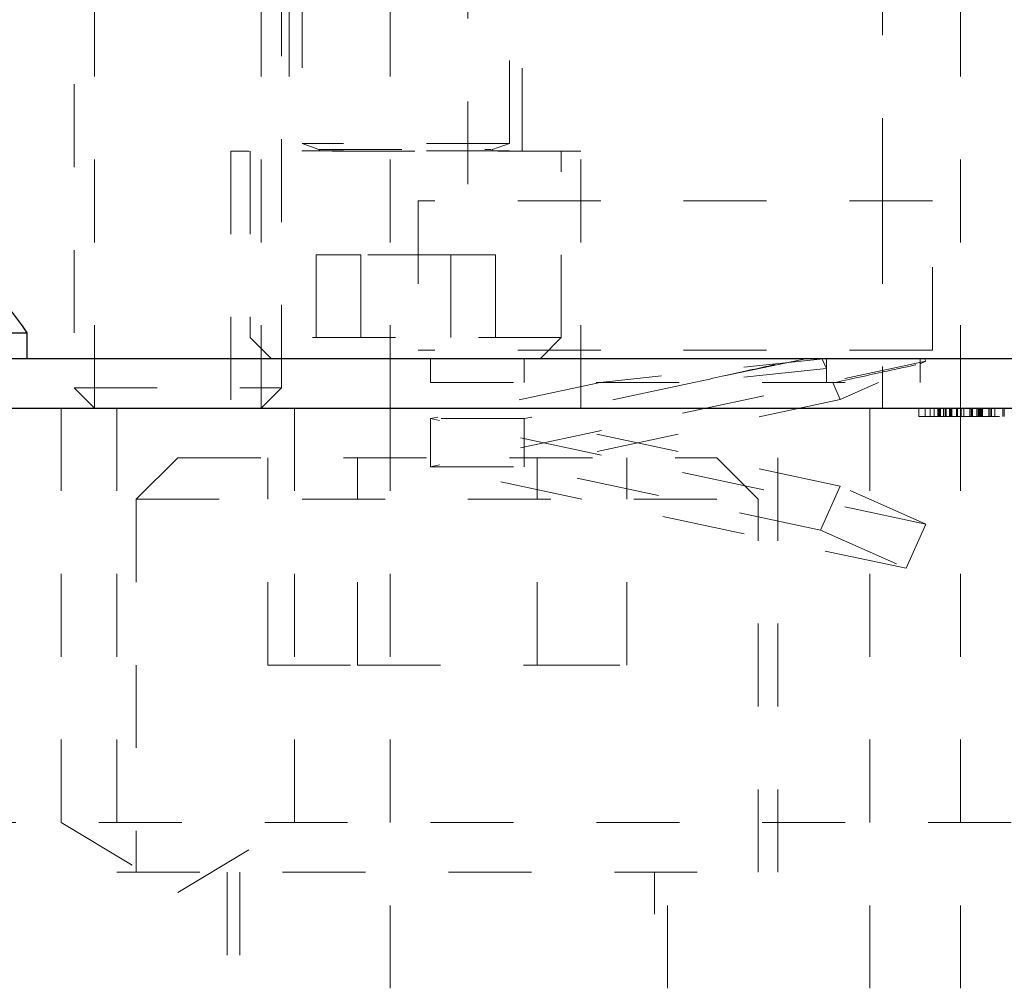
# Model space of a CAD drawing. Header units: inches. Extents: x 1802 to 2468, y -253 to -72.
# Tile 279 of 570: x 2076.2 to 2077.39, y -115.89 to -114.73. Entities that reach past the tile are written whole.
import ezdxf

# ---------------------------------------------------------------- set-up
doc = ezdxf.new("R2010")
doc.units = ezdxf.units.IN
doc.header["$LTSCALE"] = 0.5
doc.header["$MEASUREMENT"] = 0
doc.linetypes.add('HIDDEN', pattern=[0.225, 0.15, -0.075])
for name, color, linetype in [('DIE-M-S3', 8, 'Continuous'), ('DSS-M-S', 53, 'Continuous'), ('SVD-M-S', 8, 'Continuous')]:
    doc.layers.add(name, color=color, linetype=linetype)

msp = doc.modelspace()

# ---------------------------------------------------------------- linework, layer by layer
at = {"layer": 'DIE-M-S3', "linetype": 'HIDDEN', "lineweight": 18}
for p, q in [((2076.73916, -113.22667), (2076.73916, -114.94667)), ((2077.23916, -114.94667), (2077.23916, -113.22667)), ((2076.28866, -114.69667), (2076.28866, -115.19667)), ((2076.48966, -115.19667), (2076.48966, -114.69667)), ((2076.52366, -114.69667), (2076.52366, -114.88667)), ((2076.64541, -114.69667), (2076.64541, -115.19667)), ((2076.80466, -114.88667), (2076.80466, -114.69667)), ((2077.33291, -115.19667), (2077.33291, -114.69667)), ((2076.87516, -114.88667), (2076.45316, -114.88667)), ((2076.45316, -114.88667), (2076.45316, -115.19667)), ((2076.87516, -115.19667), (2076.87516, -114.88667)), ((2077.29916, -114.94667), (2076.67916, -114.94667)), ((2076.67916, -114.94667), (2076.67916, -115.12667)), ((2077.23916, -114.94667), (2077.23916, -115.19667)), ((2077.29916, -115.12667), (2077.29916, -114.94667)), ((2077.29916, -115.12667), (2076.67916, -115.12667))]:
    msp.add_line(p, q, dxfattribs=at)
at = {"layer": 'DSS-M-S', "linetype": 'Continuous', "lineweight": 25}
msp.add_line((2067.96416, -115.19667), (2085.46416, -115.19667), dxfattribs=at)
at = {"layer": 'DSS-M-S', "linetype": 'HIDDEN', "lineweight": 18}
for p, q in [((2076.24853, -115.19667), (2076.24853, -115.69667)), ((2076.31566, -115.19667), (2076.31566, -115.75667)), ((2076.52978, -115.69667), (2076.52978, -115.19667)), ((2076.64541, -115.19667), (2076.64541, -117.69667)), ((2077.11266, -115.75667), (2077.11266, -115.19667)), ((2077.22366, -115.19667), (2077.22366, -117.69667)), ((2077.28271, -115.20667), (2077.28271, -115.19667)), ((2077.2904, -115.20667), (2077.2904, -115.19667)), ((2077.29656, -115.20667), (2077.29656, -115.19667)), ((2077.30117, -115.20667), (2077.30117, -115.19667)), ((2077.30124, -115.20667), (2077.30124, -115.19667)), ((2077.30562, -115.20667), (2077.30562, -115.19667)), ((2077.30624, -115.20667), (2077.30624, -115.19667)), ((2077.30732, -115.20667), (2077.30732, -115.19667)), ((2077.30778, -115.20667), (2077.30778, -115.19667)), ((2077.30886, -115.20667), (2077.30886, -115.19667)), ((2077.31271, -115.20667), (2077.31271, -115.19667)), ((2077.31446, -115.20667), (2077.31446, -115.19667)), ((2077.31446, -115.20667), (2077.31446, -115.19667)), ((2077.31456, -115.20667), (2077.31456, -115.19667)), ((2077.31456, -115.20667), (2077.31456, -115.19667)), ((2077.31576, -115.20667), (2077.31576, -115.19667)), ((2077.31591, -115.20667), (2077.31591, -115.19667)), ((2077.31591, -115.20667), (2077.31591, -115.19667)), ((2077.31963, -115.20667), (2077.31963, -115.19667)), ((2077.31997, -115.20667), (2077.31997, -115.19667)), ((2077.31997, -115.20667), (2077.31997, -115.19667)), ((2077.32009, -115.20667), (2077.32009, -115.19667)), ((2077.32009, -115.20667), (2077.32009, -115.19667)), ((2077.32079, -115.20667), (2077.32079, -115.19667)), ((2077.3211, -115.20667), (2077.3211, -115.19667)), ((2077.32194, -115.20667), (2077.32194, -115.19667)), ((2077.32194, -115.20667), (2077.32194, -115.19667)), ((2077.32266, -115.20667), (2077.32266, -115.19667)), ((2077.32266, -115.20667), (2077.32266, -115.19667)), ((2077.32833, -115.20667), (2077.32833, -115.19667)), ((2077.32833, -115.20667), (2077.32833, -115.19667)), ((2077.32901, -115.20667), (2077.32901, -115.19667)), ((2077.32901, -115.20667), (2077.32901, -115.19667)), ((2077.32927, -115.20667), (2077.32927, -115.19667)), ((2077.32927, -115.20667), (2077.32927, -115.19667)), ((2077.33291, -117.69667), (2077.33291, -115.19667)), ((2077.33374, -115.20667), (2077.33374, -115.19667)), ((2077.33692, -115.20667), (2077.33692, -115.19667)), ((2077.34422, -115.20667), (2077.34422, -115.19667)), ((2077.34579, -115.20667), (2077.34579, -115.19667)), ((2077.34646, -115.20667), (2077.34646, -115.19667)), ((2077.34732, -115.20667), (2077.34732, -115.19667)), ((2077.34742, -115.20667), (2077.34742, -115.19667)), ((2077.35264, -115.20667), (2077.35264, -115.19667)), ((2077.3543, -115.20667), (2077.3543, -115.19667)), ((2077.35452, -115.20667), (2077.35452, -115.19667)), ((2077.35497, -115.20667), (2077.35497, -115.19667)), ((2077.35504, -115.20667), (2077.35504, -115.19667)), ((2077.35511, -115.20667), (2077.35511, -115.19667)), ((2077.3554, -115.20667), (2077.3554, -115.19667)), ((2077.35619, -115.20667), (2077.35619, -115.19667)), ((2077.35656, -115.20667), (2077.35656, -115.19667)), ((2077.35732, -115.20667), (2077.35732, -115.19667)), ((2077.35809, -115.20667), (2077.35809, -115.19667)), ((2077.35862, -115.20667), (2077.35862, -115.19667)), ((2077.35886, -115.20667), (2077.35886, -115.19667)), ((2077.35963, -115.20667), (2077.35963, -115.19667)), ((2077.36732, -115.20667), (2077.36732, -115.19667)), ((2077.36886, -115.20667), (2077.36886, -115.19667)), ((2077.3704, -115.20667), (2077.3704, -115.19667)), ((2077.37452, -115.20667), (2077.37452, -115.19667)), ((2077.37452, -115.20667), (2077.37452, -115.19667)), ((2077.38425, -115.20667), (2077.38425, -115.19667)), ((2077.38579, -115.20667), (2077.38579, -115.19667)), ((2077.29656, -115.20667), (2077.28271, -115.20667)), ((2077.32901, -115.20667), (2077.29656, -115.20667)), ((2077.33374, -115.20667), (2077.32901, -115.20667)), ((2077.34579, -115.20667), (2077.33374, -115.20667)), ((2075.49403, -115.69667), (2082.71416, -115.69667)), ((2076.24853, -115.69667), (2076.38916, -115.78117)), ((2076.38916, -115.78117), (2076.52978, -115.69667)), ((2076.31566, -115.75667), (2077.11266, -115.75667)), ((2076.44866, -115.75667), (2076.44866, -117.69667)), ((2076.97966, -117.69667), (2076.97966, -115.75667))]:
    msp.add_line(p, q, dxfattribs=at)
for points, knots in [([(2077.36732, -115.20667), (2077.36661, -115.20667), (2077.36519, -115.20667), (2077.35439, -115.20667), (2077.34168, -115.20667), (2077.33324, -115.20667), (2077.32901, -115.20667)], [0, 0, 0, 0, 0.2791411, 0.5586537, 0.779059, 1, 1, 1, 1]), ([(2077.3803, -115.20667), (2077.37762, -115.20667), (2077.36896, -115.20667), (2077.36023, -115.20667), (2077.35881, -115.20667), (2077.35809, -115.20667)], [0, 0, 0, 0, 0.1832463, 0.5915479, 1, 1, 1, 1])]:
    msp.add_open_spline(points, degree=3, knots=knots, dxfattribs=at)
at = {"layer": 'SVD-M-S', "linetype": 'HIDDEN', "lineweight": 18}
for p, q in [((2076.26416, -114.20598), (2076.26416, -115.17217)), ((2076.51416, -115.17217), (2076.51416, -114.20598)), ((2076.53916, -114.28617), (2076.53916, -114.87736)), ((2076.78916, -114.87736), (2076.78916, -114.28617)), ((2076.78916, -114.87736), (2076.53916, -114.87736)), ((2076.53916, -114.87736), (2076.55946, -114.88475)), ((2076.76886, -114.88475), (2076.78916, -114.87736)), ((2076.47666, -114.88667), (2076.47666, -115.11167)), ((2076.78916, -114.88628), (2076.53916, -114.88628)), ((2076.53916, -114.88628), (2076.53916, -114.88667)), ((2076.55946, -114.88475), (2076.76707, -114.88475)), ((2076.78916, -114.88667), (2076.78916, -114.88628)), ((2076.85166, -115.11167), (2076.85166, -114.88667)), ((2076.61003, -115.01167), (2076.55591, -115.01167)), ((2076.55591, -115.01167), (2076.55591, -115.13667)), ((2076.61003, -115.01167), (2076.61003, -115.13667)), ((2076.71829, -115.01167), (2076.61003, -115.01167)), ((2076.71829, -115.01167), (2076.71829, -115.13667)), ((2076.77241, -115.01167), (2076.71829, -115.01167)), ((2076.77241, -115.01167), (2076.77241, -115.13667)), ((2076.85166, -115.11167), (2076.47666, -115.11167)), ((2076.47666, -115.11167), (2076.50166, -115.13667)), ((2076.82666, -115.13667), (2076.85166, -115.11167)), ((2076.69385, -115.13667), (2076.69385, -115.16576)), ((2076.80697, -115.13667), (2076.80697, -115.16576)), ((2077.17135, -115.13667), (2076.89849, -115.16576)), ((2077.14804, -115.13667), (2077.01161, -115.16576)), ((2077.17135, -115.14873), (2077.16596, -115.13667)), ((2077.17135, -115.14873), (2077.17135, -115.13667)), ((2077.28447, -115.13667), (2077.28447, -115.14326)), ((2077.28986, -115.13667), (2077.29142, -115.14016)), ((2077.29142, -115.14016), (2076.69385, -115.26758)), ((2077.17135, -115.14873), (2077.01161, -115.16576)), ((2077.17135, -115.16576), (2077.17135, -115.14873)), ((2077.29142, -115.14016), (2077.28447, -115.14326)), ((2077.28447, -115.16576), (2077.28447, -115.14326)), ((2076.26416, -115.17217), (2076.51416, -115.17217)), ((2076.26416, -115.17217), (2076.28866, -115.19667)), ((2076.48966, -115.19667), (2076.51416, -115.17217)), ((2076.69385, -115.16576), (2077.28447, -115.16576)), ((2076.89849, -115.16576), (2076.69385, -115.2094)), ((2077.01161, -115.16576), (2076.80697, -115.2094)), ((2077.18813, -115.1863), (2077.17895, -115.16576)), ((2077.23411, -115.16576), (2077.18813, -115.1863)), ((2077.18813, -115.1863), (2076.80697, -115.26758)), ((2076.69385, -115.2094), (2076.69385, -115.26758)), ((2077.29142, -115.33681), (2076.69385, -115.2094)), ((2076.80697, -115.2094), (2076.69385, -115.2094)), ((2077.18813, -115.29067), (2076.80697, -115.2094)), ((2076.80697, -115.26758), (2076.80697, -115.2094)), ((2076.38916, -115.25667), (2076.33916, -115.30667)), ((2076.38916, -115.25667), (2077.03916, -115.25667)), ((2076.49765, -115.50667), (2076.49765, -115.25667)), ((2076.60591, -115.50667), (2076.60591, -115.25667)), ((2076.82241, -115.50667), (2076.82241, -115.25667)), ((2076.93067, -115.50667), (2076.93067, -115.25667)), ((2077.08916, -115.30667), (2077.03916, -115.25667)), ((2077.26769, -115.38993), (2076.69385, -115.26758)), ((2076.69385, -115.26758), (2076.80697, -115.26758)), ((2077.1644, -115.34379), (2076.80697, -115.26758)), ((2077.18813, -115.29067), (2077.1644, -115.34379)), ((2077.29142, -115.33681), (2077.18813, -115.29067)), ((2076.33916, -115.30667), (2077.08916, -115.30667)), ((2076.33916, -115.30667), (2076.33916, -115.75667)), ((2077.08916, -115.75667), (2077.08916, -115.30667)), ((2077.26769, -115.38993), (2077.29142, -115.33681)), ((2077.1644, -115.34379), (2077.26769, -115.38993)), ((2076.49765, -115.50667), (2076.60591, -115.50667)), ((2076.60591, -115.50667), (2076.82241, -115.50667)), ((2076.82241, -115.50667), (2076.93067, -115.50667)), ((2076.46416, -115.75667), (2076.46416, -117.00707)), ((2076.96416, -117.00707), (2076.96416, -115.75667))]:
    msp.add_line(p, q, dxfattribs=at)
at = {"layer": 'SVD-M-S', "linetype": 'Continuous', "lineweight": 25}
for p, q in [((2076.08871, -115.10567), (2076.20766, -115.10567)), ((2076.20766, -115.13667), (2076.20766, -115.10567)), ((2076.0879, -115.13667), (2079.99554, -115.13667))]:
    msp.add_line(p, q, dxfattribs=at)
at = {"layer": 'SVD-M-S', "linetype": 'HIDDEN', "lineweight": 18}
for centre, start, end in [((2076.55919, -114.88549), 270, 70), ((2076.76912, -114.88549), 110, 270)]:
    msp.add_arc(centre, 0.000787, start, end, dxfattribs=at)
at = {"layer": 'SVD-M-S', "linetype": 'Continuous', "lineweight": 25}
msp.add_arc((2075.98167, -115.25343), 0.27, 33.17754, 67.11823, dxfattribs=at)
at = {"layer": 'SVD-M-S', "linetype": 'HIDDEN', "lineweight": 18}
for points, knots in [([(2077.01161, -115.16576), (2077.03205, -115.16127), (2077.0729, -115.15229), (2077.11675, -115.14245), (2077.13575, -115.13816), (2077.14233, -115.13667)], [0, 0, 0, 0, 0.3954206, 0.7905716, 1, 1, 1, 1]), ([(2077.18155, -115.16576), (2077.20449, -115.16077), (2077.25034, -115.15079), (2077.28046, -115.14415), (2077.28342, -115.1435), (2077.28447, -115.14326)], [0, 0, 0, 0, 0.3929294, 0.7851672, 1, 1, 1, 1])]:
    msp.add_open_spline(points, degree=3, knots=knots, dxfattribs=at)

doc.saveas('drawing.dxf')
